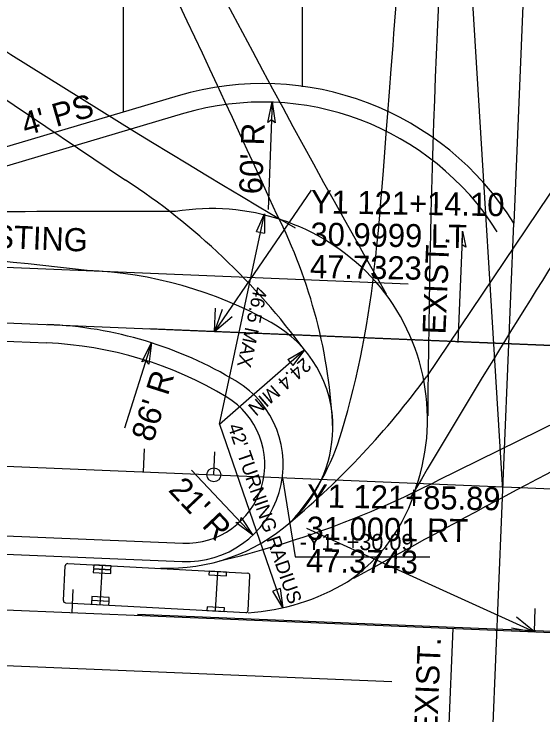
# Model space of a CAD drawing. Extents: x 2389099 to 2405615, y 552200 to 573532.
# Drawn here: x 2399943.4 to 2400057.8, y 552352.9 to 552504.5 of the extents above; entities that cross this region are included whole.
import ezdxf

# ---------------------------------------------------------------- set-up
doc = ezdxf.new("R2010")
doc.units = 0
for name, color, linetype in [('Prop Dimension', 7, 'Continuous'), ('Prop Dimension Text', 7, 'Continuous'), ('Prop EOT', 7, 'Continuous'), ('Prop Horizontal Alignment', 7, 'Continuous'), ('Prop Horizontal Alignment Curve and Spiral Data', 7, 'Continuous'), ('Prop Horizontal Alignment Tick Small', 7, 'Continuous'), ('Prop Lane Lines', 7, 'Continuous'), ('Prop Super Arrow 1 Lane CELL', 7, 'Continuous'), ('Prop Superelevation Label', 7, 'Continuous'), ('Scratch_Level_0', 7, 'Continuous')]:
    doc.layers.add(name, color=color, linetype=linetype)

msp = doc.modelspace()

# ---------------------------------------------------------------- linework, layer by layer
at = {"layer": 'Prop Dimension'}
for p, q in [((2400056.59, 552582.76), (2400051.47, 552459.22)), ((2399967.02, 552483.41), (2399967.02, 552557.86)), ((2400005.74, 552488.75), (2400005.74, 552550.33)), ((2399999.18, 552485.51), (2399998.36, 552462.22)), ((2399973.13, 552433.36), (2399967.27, 552414.97)), ((2399995.03, 552391.82), (2399981.77, 552405.86))]:
    msp.add_line(p, q, dxfattribs=at)
for points in [[(2399998.24, 552481.04), (2399999.18, 552485.51), (2399999.82, 552480.96), (2399999.04, 552481.57)], [(2399971.03, 552429.31), (2399973.13, 552433.36), (2399972.52, 552428.81), (2399971.94, 552429.6)], [(2399992.5, 552395.63), (2399995.03, 552391.82), (2399991.34, 552394.56), (2399992.32, 552394.69)]]:
    msp.add_lwpolyline(points, close=True, dxfattribs=at)
at = {"layer": 'Prop EOT'}
for p, q in [((2399978.89, 552486.77), (2399911.95, 552466.87)), ((2399980.03, 552482.93), (2399912.78, 552462.94)), ((2400046.82, 552347.3), (2400051.46, 552459.22)), ((2399791.99, 552439.92), (2399950.43, 552433.36)), ((2399818.14, 552396.8), (2399979.91, 552390.1)), ((2399817.97, 552392.81), (2399979.74, 552386.11))]:
    msp.add_line(p, q, dxfattribs=at)
for centre, radius, start, end in [((2399997.12, 552425.42), 64, 31.8762, 106.5546), ((2399997.12, 552425.42), 60, 32.2107, 106.5547), ((2399947.04, 552351.43), 86, 58.9014, 87.6277), ((2399947.04, 552351.43), 82, 58.9014, 87.6277), ((2399980.61, 552407.09), 21, 267.6278, 59.0058), ((2399980.61, 552407.09), 17, 267.6277, 59.0058)]:
    msp.add_arc(centre, radius, start, end, dxfattribs=at)
at = {"layer": 'Prop Horizontal Alignment'}
for p, q in [((2399792.16, 552443.92), (2400272.38, 552424.03)), ((2399804.82, 552412.37), (2400568.4, 552380.74)), ((2399817.47, 552380.82), (2400269.81, 552362.08))]:
    msp.add_line(p, q, dxfattribs=at)
at = {"layer": 'Prop Horizontal Alignment Curve and Spiral Data'}
for p, q in [((2400049.07, 552401.52), (2400034.79, 552632.8)), ((2400001.41, 552404.22), (2400004.17, 552387.11)), ((2400004.17, 552387.11), (2400033.26, 552387.11))]:
    msp.add_line(p, q, dxfattribs=at)
msp.add_circle((2399986.57, 552404.84), 1.5, dxfattribs=at)
at = {"layer": 'Prop Horizontal Alignment Tick Small'}
for p, q in [((2399986.72, 552435.86), (2399986.93, 552440.86)), ((2399971.35, 552405.47), (2399971.56, 552410.47)), ((2399986.57, 552404.84), (2399986.77, 552409.84)), ((2399955.97, 552375.08), (2399956.18, 552380.08)), ((2400055.89, 552370.94), (2400056.09, 552375.94))]:
    msp.add_line(p, q, dxfattribs=at)
at = {"layer": 'Prop Lane Lines'}
for p, q in [((2399792.66, 552455.91), (2400028.63, 552446.13)), ((2399816.98, 552368.83), (2400025.07, 552360.21))]:
    msp.add_line(p, q, dxfattribs=at)
at = {"layer": 'Prop Super Arrow 1 Lane CELL'}
for p, q in [((2400040.34, 552457.54), (2400039.34, 552433.48)), ((2400038.28, 552371.67), (2400037.28, 552347.61))]:
    msp.add_line(p, q, dxfattribs=at)
msp.add_lwpolyline([(2400040.34, 552457.54), (2400041.09, 552454.03), (2400040.29, 552454.59)], close=True, dxfattribs=at)
at = {"layer": 'Scratch_Level_0'}
for p, q in [((2400109.04, 552539.73), (2400032.56, 552426.01)), ((2399878.26, 552528.4), (2399967.52, 552468.57)), ((2400154.91, 552462.51), (2400034.89, 552403.57)), ((2399987.81, 552415.82), (2399997.54, 552461.29)), ((2399995.84, 552457.45), (2399997.54, 552461.29)), ((2399995.84, 552457.45), (2399997.54, 552461.29)), ((2399997.54, 552461.29), (2399997.51, 552457.09)), ((2399997.54, 552461.29), (2399997.51, 552457.09)), ((2399997.59, 552460.74), (2399997.56, 552460.79)), ((2399997.59, 552460.74), (2399997.56, 552460.79)), ((2399995.84, 552457.45), (2399997.51, 552457.09)), ((2399995.84, 552457.45), (2399997.51, 552457.09)), ((2399972.62, 552436.48), (2400365.62, 552420.2)), ((2399987.81, 552415.82), (2400006.21, 552431.85)), ((2400002.55, 552429.79), (2400006.21, 552431.85)), ((2400002.55, 552429.79), (2400006.21, 552431.85)), ((2400006.21, 552431.85), (2400003.67, 552428.51)), ((2400006.21, 552431.85), (2400003.67, 552428.51)), ((2400005.91, 552431.38), (2400005.92, 552431.43)), ((2400005.91, 552431.38), (2400005.92, 552431.43)), ((2400002.55, 552429.79), (2400003.67, 552428.51)), ((2400002.55, 552429.79), (2400003.67, 552428.51)), ((2399987.81, 552415.82), (2400001.48, 552376.11)), ((2399954.06, 552377.71), (2399954.46, 552385.2)), ((2399954.99, 552385.68), (2399993.93, 552383.57)), ((2399962.02, 552376.78), (2399962.48, 552385.27)), ((2399962.48, 552385.27), (2399962.48, 552385.27)), ((2399986.98, 552375.43), (2399987.44, 552383.92)), ((2399987.44, 552383.92), (2399987.44, 552383.92)), ((2399994, 552375.55), (2399994.4, 552383.04)), ((2400000.95, 552380.27), (2399999.34, 552379.72)), ((2400000.95, 552380.27), (2400001.48, 552376.11)), ((2400001.48, 552376.11), (2399999.34, 552379.72)), ((2399954.53, 552377.19), (2399993.47, 552375.08)), ((2399962.02, 552376.78), (2399962.02, 552376.78)), ((2399986.98, 552375.43), (2399986.98, 552375.43)), ((2400001.16, 552376.56), (2400001.21, 552376.53)), ((2399970.08, 552374.76), (2400363.06, 552358.47))]:
    msp.add_line(p, q, dxfattribs=at)
for points in [[(2400007.64, 552466.4), (2399986.72, 552435.86)], [(2399988.38, 552440.58), (2399986.72, 552435.86), (2399990.52, 552439.11)], [(2400006.65, 552393.34), (2400055.89, 552370.94)], [(2400050.95, 552371.76), (2400055.89, 552370.94), (2400052.03, 552374.12)]]:
    msp.add_lwpolyline(points, dxfattribs=at)
for points in [[(2399960.61, 552385.37), (2399960.57, 552384.6), (2399964.33, 552384.39), (2399964.38, 552385.17)], [(2399964.29, 552383.52), (2399964.33, 552384.27), (2399960.56, 552384.47), (2399960.52, 552383.72)], [(2399985.58, 552384.02), (2399985.53, 552383.25), (2399989.3, 552383.04), (2399989.34, 552383.82)], [(2399960.21, 552378.54), (2399960.17, 552377.78), (2399963.93, 552377.58), (2399963.97, 552378.33)], [(2399963.88, 552376.68), (2399963.92, 552377.46), (2399960.16, 552377.66), (2399960.12, 552376.89)], [(2399988.84, 552375.33), (2399988.89, 552376.11), (2399985.12, 552376.31), (2399985.08, 552375.54)]]:
    msp.add_lwpolyline(points, close=True, dxfattribs=at)
for centre, radius, start, end in [((2401998.27, 553567.94), 2271.92, 205.93307, 209.65203), ((2402276.05, 552404.87), 2243.23, 175.68821, 179.67411), ((2396933.75, 551063.72), 3369.87, 24.4989, 26.58896), ((2401097.8, 554318.45), 2157.89, 235.725, 239.54881), ((2401674.87, 551431.46), 1909.59, 144.70886, 149.53596), ((2399884.71, 552342.57), 150.77, 36.309, 56.6851), ((2399964.14, 548964.01), 3497.77, 89.76787, 90.42315), ((2399986.16, 552414.75), 47.65, 43.8387, 99.4785), ((2399898.55, 552409.8), 113.9, 2.4904, 26.78), ((2399749.32, 550609.2), 1851.76, 83.49185, 86.68011), ((2401249.48, 550153.04), 2547.48, 115.3403, 118.93906), ((2399830.27, 552469.37), 192.06, 343.3259, 354.5272), ((2399955.7, 552360.81), 88.29, 60.6535, 87.7247), ((2399987.75, 552416.87), 45.04, 341.044, 43.2944), ((2399986.48, 552415.12), 25.87, 359.1905, 61.1247), ((2399885.01, 552534.75), 183.3, 310.1283, 323.6108), ((2399984.42, 552415.32), 27.92, 312.0977, 358.8405), ((2399968.08, 552427.38), 48, 316.9235, 344.1377), ((2399939.24, 552590.62), 210.08, 283.3655, 297.0816), ((2399994.98, 552412.31), 36.78, 303.8292, 344.1124), ((2399976.64, 552424.95), 40.29, 267.7701, 311.1321), ((2399954.96, 552385.18), 0.5, 86.9027, 176.9027), ((2399993.9, 552383.07), 0.5, 356.9027, 86.9027), ((2399991.3, 552421.41), 46.43, 273.3005, 301.3452), ((2399954.55, 552377.69), 0.5, 176.9027, 266.9027), ((2399993.5, 552375.58), 0.5, 266.9027, 356.9027)]:
    msp.add_arc(centre, radius, start, end, dxfattribs=at)
msp.add_ellipse((2400026.37, 552519.62), major_axis=(4.92, 68.56), ratio=0.008186, start_param=3.141593, end_param=5.631906, dxfattribs=at)

# ---------------------------------------------------------------- texts
at = {"layer": 'Prop Dimension Text'}
for s, rotation, p in [("4' PS", 16.1491, (2399945.88, 552478.11)), ("60' R", 87.9961, (2399997.04, 552465.44)), ('MIN OVERLAY AND TAPER TO EXISTING', 357.7008, (2399829.31, 552458.3)), ("86' R", 72.3267, (2399973.4, 552411.72)), ("21' R", 313.3664, (2399976.56, 552401.44))]:
    msp.add_text(s, height=5, rotation=rotation, dxfattribs=at).set_placement(p)
at = {"layer": 'Prop Horizontal Alignment Curve and Spiral Data'}
msp.add_text('-Y1- +30.09', height=3.5, rotation=359.8937, dxfattribs=at).set_placement((2400005.16, 552388.61))
at = {"layer": 'Prop Superelevation Label'}
for p in [(2400036.68, 552435.15), (2400034.83, 552348.5)]:
    msp.add_text('EXIST.', height=5, rotation=87.6277, dxfattribs=at).set_placement(p)
at = {"layer": 'Scratch_Level_0'}
for s, height, rotation, p in [('Y1 121+14.10', 5, 359.1014, (2400007.56, 552461.4)), ('30.9999 LT', 5, 359.1014, (2400007.45, 552454.4)), ('47.7323', 5, 359.1014, (2400007.34, 552447.4)), ('46.5 MAX', 3, 257.9229, (2399995.29, 552445.64)), ('24.4 MIN', 3, 221.0642, (2400006.01, 552430.34)), ("42' TURNING RADIUS", 3, 289.0023, (2399989.55, 552415.36)), ('Y1 121+85.89', 5, 359.1014, (2400006.72, 552397.83)), ('31.0001 RT', 5, 359.1014, (2400006.61, 552390.84)), ('47.3743', 5, 359.1014, (2400006.5, 552383.84))]:
    msp.add_text(s, height=height, rotation=rotation, dxfattribs=at).set_placement(p)

doc.saveas('drawing.dxf')
